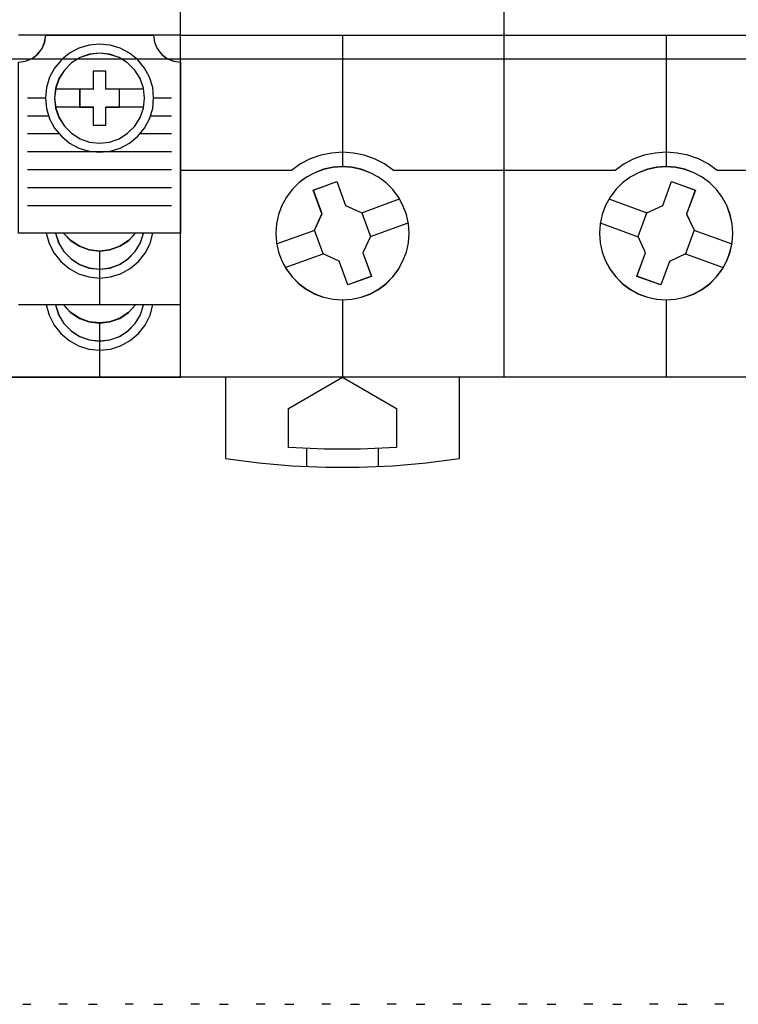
# Model space of a CAD drawing. Header units: millimetres. Extents: x -1290 to 1795, y -4192 to -1311.
# Tile 462 of 656: x 1493 to 1501, y -3700 to -3689. Entities that reach past the tile are written whole.
import ezdxf

# ---------------------------------------------------------------- set-up
doc = ezdxf.new("R2010")
doc.units = ezdxf.units.MM
doc.layers.add('45', color=7, linetype='Continuous')
doc.layers.add('51', color=7, linetype='Continuous')
doc.layers.add('Aparatura', color=7, linetype='Continuous', lineweight=13)

# ---------------------------------------------------------------- blocks, each defined once
blk = doc.blocks.new('*U217')
at = {"layer": '45', "color": 7}
for points in [[(657.373614, -233.587806), (675.370522, -233.587806), (675.370522, -233.587806), (693.361587, -233.587806), (693.361587, -233.587806), (693.361587, -316.565706), (693.361587, -316.565706), (675.370522, -316.565706), (675.370522, -316.565706), (657.373614, -316.565706), (657.373614, -316.565706), (639.382549, -316.565706), (639.382549, -316.565706), (639.382549, -233.587806), (639.382549, -233.587806), (657.373614, -233.587806), (657.373614, -233.587806)], [(652.087186, -308.564689), (652.052084, -308.044056), (651.940926, -307.523423), (651.747863, -307.02619), (651.502147, -306.558205), (651.186226, -306.137019), (650.811801, -305.768481), (650.384723, -305.452592), (649.922542, -305.20105), (649.425259, -305.013856), (648.910425, -304.90271), (648.38389, -304.861761), (647.863205, -304.90271), (647.33667, -305.013856), (646.845238, -305.20105), (646.383057, -305.452592), (645.961829, -305.768481), (645.587404, -306.137019), (645.271483, -306.558205), (645.014066, -307.02619), (644.832704, -307.523423), (644.721547, -308.044056), (644.686444, -308.564689), (644.721547, -309.097021), (644.832704, -309.611804), (645.014066, -310.103188), (645.271483, -310.571173), (645.587404, -310.992359), (645.961829, -311.366746), (646.383057, -311.682636), (646.845238, -311.940028), (647.33667, -312.121372), (647.863205, -312.232518), (648.38389, -312.267617), (648.910425, -312.232518), (649.425259, -312.121372), (649.922542, -311.940028), (650.384723, -311.682636), (650.811801, -311.366746), (651.186226, -310.992359), (651.502147, -310.571173), (651.747863, -310.103188), (651.940926, -309.611804), (652.052084, -309.097021), (652.087186, -308.564689)], [(652.083605, -308.564689), (652.048545, -308.044813), (651.937522, -307.524938), (651.744693, -307.028427), (651.499274, -306.561124), (651.183735, -306.14055), (650.809763, -305.772548), (650.383201, -305.457118), (649.92158, -305.205942), (649.424898, -305.019021), (648.910687, -304.908036), (648.384789, -304.867147), (647.864734, -304.908036), (647.338836, -305.019021), (646.847998, -305.205942), (646.386376, -305.457118), (645.965658, -305.772548), (645.591686, -306.14055), (645.276147, -306.561124), (645.019042, -307.028427), (644.837899, -307.524938), (644.726876, -308.044813), (644.691816, -308.564689), (644.726876, -309.096247), (644.837899, -309.610281), (645.019042, -310.10095), (645.276147, -310.568254), (645.591686, -310.988828), (645.965658, -311.362671), (646.386376, -311.678101), (646.847998, -311.935118), (647.338836, -312.116198), (647.864734, -312.227183), (648.384789, -312.262231), (648.910687, -312.227183), (649.424898, -312.116198), (649.92158, -311.935118), (650.383201, -311.678101), (650.809763, -311.362671), (651.183735, -310.988828), (651.499274, -310.568254), (651.744693, -310.10095), (651.937522, -309.610281), (652.048545, -309.096247), (652.083605, -308.564689)], [(670.07602, -308.564689), (670.040912, -308.044056), (669.923883, -307.523423), (669.742489, -307.02619), (669.490878, -306.558205), (669.169049, -306.137019), (668.794558, -305.768481), (668.373256, -305.452592), (667.905142, -305.20105), (667.413622, -305.013856), (666.898696, -304.90271), (666.37792, -304.861761), (665.84544, -304.90271), (665.330514, -305.013856), (664.838995, -305.20105), (664.370881, -305.452592), (663.949578, -305.768481), (663.575087, -306.137019), (663.253258, -306.558205), (663.001647, -307.02619), (662.820253, -307.523423), (662.703224, -308.044056), (662.668116, -308.564689), (662.703224, -309.097021), (662.820253, -309.611804), (663.001647, -310.103188), (663.253258, -310.571173), (663.575087, -310.992359), (663.949578, -311.366746), (664.370881, -311.682636), (664.838995, -311.940028), (665.330514, -312.121372), (665.84544, -312.232518), (666.37792, -312.267617), (666.898696, -312.232518), (667.413622, -312.121372), (667.905142, -311.940028), (668.373256, -311.682636), (668.794558, -311.366746), (669.169049, -310.992359), (669.490878, -310.571173), (669.742489, -310.103188), (669.923883, -309.611804), (670.040912, -309.097021), (670.07602, -308.564689)], [(670.070648, -308.564689), (670.035591, -308.044813), (669.918732, -307.524938), (669.737601, -307.028427), (669.486355, -306.561124), (669.164993, -306.14055), (668.791045, -305.772548), (668.370353, -305.457118), (667.902918, -305.205942), (667.412111, -305.019021), (666.897933, -304.908036), (666.377911, -304.867147), (665.846204, -304.908036), (665.332025, -305.019021), (664.841218, -305.205942), (664.373783, -305.457118), (663.953091, -305.772548), (663.579143, -306.14055), (663.257782, -306.561124), (663.006535, -307.028427), (662.825404, -307.524938), (662.708546, -308.044813), (662.673488, -308.564689), (662.708546, -309.096247), (662.825404, -309.610281), (663.006535, -310.10095), (663.257782, -310.568254), (663.579143, -310.988828), (663.953091, -311.362671), (664.373783, -311.678101), (664.841218, -311.935118), (665.332025, -312.116198), (665.846204, -312.227183), (666.377911, -312.262231), (666.897933, -312.227183), (667.412111, -312.116198), (667.902918, -311.935118), (668.370353, -311.678101), (668.791045, -311.362671), (669.164993, -310.988828), (669.486355, -310.568254), (669.737601, -310.10095), (669.918732, -309.610281), (670.035591, -309.096247), (670.070648, -308.564689)], [(646.767175, -306.171104), (648.080212, -305.691217), (648.080212, -305.691217), (648.560878, -307.013833), (648.560878, -307.013833), (649.469452, -307.429346), (649.469452, -307.429346), (649.950118, -308.74611), (649.950118, -308.74611), (649.522208, -309.647362), (649.522208, -309.647362), (650.002874, -310.958274), (650.002874, -310.958274), (648.683975, -311.438161), (648.683975, -311.438161), (648.209171, -310.121397), (648.209171, -310.121397), (647.31232, -309.705885), (647.31232, -309.705885), (646.831655, -308.38912), (646.831655, -308.38912), (647.247841, -307.487868), (647.247841, -307.487868), (646.767175, -306.171104), (646.767175, -306.171104)], [(646.770757, -306.175591), (648.08016, -305.696603), (648.559496, -307.01674), (649.465556, -307.431474), (649.944892, -308.74577), (649.518166, -309.645332), (649.997502, -310.953787), (648.682252, -311.432775), (648.208763, -310.118479), (647.314393, -309.703745), (646.835058, -308.389449), (647.250092, -307.489887), (646.770757, -306.175591)], [(666.670928, -305.691217), (667.995289, -306.171104), (667.995289, -306.171104), (667.508909, -307.493721), (667.508909, -307.493721), (667.930829, -308.38912), (667.930829, -308.38912), (667.450309, -309.705885), (667.450309, -309.705885), (666.553728, -310.127249), (666.553728, -310.127249), (666.073208, -311.438161), (666.073208, -311.438161), (664.748847, -310.958274), (664.748847, -310.958274), (665.229367, -309.647362), (665.229367, -309.647362), (664.813307, -308.751962), (664.813307, -308.751962), (665.293827, -307.429346), (665.293827, -307.429346), (666.190408, -307.013833), (666.190408, -307.013833), (666.670928, -305.691217), (666.670928, -305.691217)], [(666.670269, -305.696603), (667.991708, -306.175591), (667.506401, -307.495728), (667.92739, -308.389449), (667.44793, -309.703745), (666.553327, -310.12432), (666.073867, -311.432775), (664.752428, -310.953787), (665.231889, -309.645332), (664.816746, -308.751611), (665.296206, -307.431474), (666.190809, -307.01674), (666.670269, -305.696603)], [(641.887664, -316.554934), (641.887664, -321.074484), (641.887664, -321.074484), (643.735376, -321.314512), (645.588935, -321.478434), (647.454188, -321.560395), (649.313595, -321.560395), (651.178848, -321.478434), (653.038255, -321.314512), (654.885966, -321.074484), (654.885966, -321.074484), (654.885966, -316.554934), (641.887664, -316.554934)], [(645.381215, -318.294345), (648.383889, -316.554934), (648.383889, -316.554934), (651.392415, -318.294345), (651.392415, -318.294345), (651.392415, -320.461288), (651.392415, -320.461288), (649.38478, -320.554994), (647.382997, -320.554994), (645.381215, -320.461288), (645.381215, -320.461288), (645.381215, -318.294345), (645.381215, -318.294345)]]:
    blk.add_lwpolyline(points, close=True, dxfattribs=at)
at = {"layer": '45', "color": 59}
blk.add_lwpolyline([(657.374808, -233.593193), (675.369328, -233.593193), (693.358006, -233.593193), (693.358006, -316.562115), (675.369328, -316.562115), (657.374808, -316.562115), (639.386131, -316.562115), (639.386131, -233.593193), (657.374808, -233.593193)], close=True, dxfattribs=at)
at = {"layer": '45', "color": 7}
for points in [[(657.369593, -316.565706), (657.369593, -266.873761)], [(639.382549, -297.567218), (657.380337, -297.567218)], [(648.378757, -297.567218), (648.378757, -304.872533)], [(657.369593, -297.567218), (675.374543, -297.567218)], [(666.372963, -297.567218), (666.372963, -304.872533)], [(649.460308, -307.438101), (651.562527, -306.660711)], [(663.189194, -306.660711), (665.302157, -307.438101)], [(644.727629, -309.154464), (646.842383, -308.384255)], [(649.93841, -308.752304), (652.040629, -307.9803)], [(662.709301, -307.9803), (664.824054, -308.75769)], [(667.920082, -308.384255), (670.029464, -309.15985)], [(645.205732, -310.474053), (647.320485, -309.698458)], [(667.441979, -309.698458), (669.54957, -310.474053)], [(648.378757, -312.256845), (648.378757, -316.565706)], [(666.372963, -312.256845), (666.372963, -316.565706)], [(646.380396, -320.515496), (646.380396, -321.524487)], [(650.377119, -320.515496), (650.377119, -321.524487)]]:
    blk.add_lwpolyline(points, dxfattribs=at)
at = {"layer": '45', "color": 251}
for points in [[(651.216932, -305.077204), (650.713583, -304.716817), (650.169263, -304.433234), (649.595679, -304.226455), (648.998683, -304.108295), (648.384129, -304.061031), (647.775428, -304.108295), (647.178432, -304.226455), (646.598995, -304.433234), (646.054676, -304.716817), (645.551326, -305.077204)], [(669.205766, -305.077204), (668.708113, -304.716817), (668.163621, -304.433234), (667.584001, -304.226455), (666.980962, -304.108295), (666.377923, -304.061031), (665.763174, -304.108295), (665.160135, -304.226455), (664.580515, -304.433234), (664.036024, -304.716817), (663.53837, -305.077204)], [(639.382549, -305.066432), (645.56207, -305.066432)], [(651.206188, -305.066432), (657.380337, -305.066432)], [(657.369593, -305.066432), (663.550905, -305.066432)], [(669.195022, -305.066432), (675.374543, -305.066432)]]:
    blk.add_lwpolyline(points, dxfattribs=at)
blk = doc.blocks.new('*U218')
at = {"layer": '45', "color": 7}
for points in [[(639.380759, -233.600374), (630.387146, -233.600374), (630.387146, -233.600374), (621.388343, -233.600374), (621.388343, -233.600374), (621.388343, -316.556729), (621.388343, -316.556729), (630.387146, -316.556729), (630.387146, -316.556729), (639.380759, -316.556729), (639.380759, -316.556729), (639.380759, -233.600374), (639.380759, -233.600374)], [(639.377177, -233.603965), (630.387145, -233.603965), (621.391924, -233.603965), (621.391924, -316.553139), (630.387145, -316.553139), (639.377177, -316.553139), (639.377177, -233.603965)], [(630.38276, -299.059689), (630.772172, -299.007791), (631.13043, -298.862477), (631.441959, -298.618557), (631.68599, -298.30717), (631.831371, -297.949074), (631.888484, -297.55984), (631.872908, -297.55465), (637.906188, -297.55465), (637.885419, -297.55984), (637.932149, -297.949074), (638.087913, -298.30717), (638.32156, -298.618557), (638.633089, -298.862477), (639.001732, -299.007791), (639.380759, -299.059689), (639.380759, -299.059689), (639.380759, -308.567382), (639.380759, -308.567382), (630.38276, -308.567382), (630.38276, -308.567382), (630.38276, -299.059689), (630.38276, -299.059689)], [(630.386342, -299.063848), (630.775443, -299.011993), (631.133416, -298.866797), (631.444697, -298.623076), (631.688534, -298.311942), (631.833799, -297.954139), (631.890867, -297.565222), (631.875303, -297.560036), (637.90378, -297.560036), (637.883028, -297.565222), (637.92972, -297.954139), (638.085361, -298.311942), (638.318822, -298.623076), (638.630103, -298.866797), (638.998452, -299.011993), (639.377177, -299.063848), (639.377177, -308.563791), (630.386342, -308.563791), (630.386342, -299.063848)], [(637.88736, -301.064384), (637.835408, -300.477519), (637.653576, -299.906235), (637.37823, -299.397272), (637.009371, -298.940245), (636.552193, -298.56112), (636.027478, -298.280671), (635.471592, -298.114479), (634.879339, -298.057351), (634.302671, -298.114479), (633.736395, -298.280671), (633.211679, -298.56112), (632.764892, -298.940245), (632.385643, -299.397272), (632.110297, -299.906235), (631.938855, -300.477519), (631.886903, -301.064384), (631.938855, -301.646056), (632.110297, -302.212147), (632.385643, -302.726303), (632.764892, -303.18333), (633.211679, -303.562455), (633.736395, -303.837711), (634.302671, -304.003903), (634.879339, -304.061031), (635.471592, -304.003903), (636.027478, -303.837711), (636.552193, -303.562455), (637.009371, -303.18333), (637.37823, -302.726303), (637.653576, -302.212147), (637.835408, -301.646056), (637.88736, -301.064384)], [(637.38956, -301.064482), (637.321997, -300.508519), (637.145294, -299.97334), (636.843859, -299.505708), (636.443678, -299.105622), (635.975935, -298.804259), (635.440628, -298.627598), (634.879336, -298.560051), (634.323241, -298.627598), (633.798328, -298.804259), (633.32019, -299.105622), (632.930404, -299.505708), (632.628969, -299.97334), (632.441872, -300.508519), (632.384703, -301.064482), (632.441872, -301.625641), (632.628969, -302.145232), (632.930404, -302.628452), (633.32019, -303.018146), (633.798328, -303.319509), (634.323241, -303.506562), (634.879336, -303.563717), (635.440628, -303.506562), (635.975935, -303.319509), (636.443678, -303.018146), (636.843859, -302.628452), (637.145294, -302.145232), (637.321997, -301.625641), (637.38956, -301.064482)], [(637.385979, -301.065375), (637.318512, -300.510409), (637.142062, -299.97619), (636.841059, -299.509397), (636.441451, -299.110029), (635.974376, -298.809207), (635.439836, -298.632863), (634.879347, -298.565437), (634.324048, -298.632863), (633.799886, -298.809207), (633.322433, -299.110029), (632.933204, -299.509397), (632.632201, -299.97619), (632.445371, -300.510409), (632.388284, -301.065375), (632.445371, -301.625527), (632.632201, -302.144186), (632.933204, -302.626539), (633.322433, -303.015534), (633.799886, -303.316356), (634.324048, -303.503073), (634.879347, -303.560126), (635.439836, -303.503073), (635.974376, -303.316356), (636.441451, -303.015534), (636.841059, -302.626539), (637.142062, -302.144186), (637.318512, -301.625527), (637.385979, -301.065375)], [(634.535173, -299.561861), (634.535173, -300.565943), (634.540384, -300.560741), (633.774245, -300.560741), (633.774245, -300.565943), (633.774245, -301.570025), (633.774245, -301.564822), (634.535173, -301.564822), (634.535173, -301.570025), (634.535173, -302.563702), (634.535173, -302.563702), (635.23877, -302.563702), (635.23877, -302.563702), (635.23877, -301.570025), (635.23877, -301.564822), (635.984063, -301.564822), (635.989274, -301.570025), (635.989274, -300.565943), (635.984063, -300.560741), (635.23877, -300.560741), (635.23877, -300.565943), (635.23877, -299.561861), (635.23877, -299.561861), (634.535173, -299.561861), (634.535173, -299.561861)], [(634.535678, -299.565452), (634.535678, -300.566531), (634.540869, -300.561344), (633.777826, -300.561344), (633.777826, -300.566531), (633.777826, -301.56761), (633.777826, -301.562423), (634.535678, -301.562423), (634.535678, -301.56761), (634.535678, -302.558316), (635.236432, -302.558316), (635.236432, -301.56761), (635.236432, -301.562423), (635.978712, -301.562423), (635.983902, -301.56761), (635.983902, -300.566531), (635.978712, -300.561344), (635.236432, -300.561344), (635.236432, -300.566531), (635.236432, -299.565452), (634.535678, -299.565452)], [(632.43126, -308.55661), (632.607966, -309.104078), (632.899012, -309.583764), (633.299199, -309.995669), (633.777346, -310.308508), (634.312662, -310.501425), (634.879161, -310.569207), (635.450858, -310.501425), (635.986173, -310.308508), (636.46432, -309.995669), (636.864507, -309.583764), (637.155553, -309.104078), (637.332259, -308.55661), (636.885296, -308.55661), (636.485109, -308.978942), (636.006962, -309.291781), (635.461252, -309.495127), (634.879161, -309.562908), (634.312662, -309.495127), (633.766951, -309.291781), (633.27841, -308.978942), (632.878223, -308.55661), (632.43126, -308.55661)], [(632.434841, -308.561996), (632.611289, -309.106534), (632.901909, -309.583653), (633.301512, -309.993353), (633.77896, -310.304517), (634.313493, -310.496402), (634.879165, -310.563821), (635.450026, -310.496402), (635.984559, -310.304517), (636.462007, -309.993353), (636.86161, -309.583653), (637.15223, -309.106534), (637.328678, -308.561996), (636.882368, -308.561996), (636.482766, -308.982068), (636.005318, -309.293233), (635.460405, -309.495489), (634.879165, -309.562908), (634.313493, -309.495489), (633.76858, -309.293233), (633.280754, -308.982068), (632.881151, -308.561996), (632.434841, -308.561996)], [(632.877131, -308.55661), (633.277537, -308.980826), (633.766344, -309.29506), (634.312351, -309.499313), (634.87916, -309.567397), (635.461568, -309.499313), (636.007576, -309.29506), (636.485983, -308.980826), (636.886388, -308.55661), (632.877131, -308.55661)], [(632.880712, -308.561996), (633.280403, -308.982445), (633.768336, -309.293888), (634.313369, -309.496327), (634.879164, -309.563806), (635.460532, -309.496327), (636.005564, -309.293888), (636.483117, -308.982445), (636.882807, -308.561996), (632.880712, -308.561996)], [(632.43126, -312.544102), (632.607966, -313.096784), (632.899012, -313.586899), (633.299199, -313.998803), (633.777346, -314.301214), (634.312662, -314.494132), (634.879161, -314.556699), (635.450858, -314.494132), (635.986173, -314.301214), (636.46432, -313.998803), (636.864507, -313.586899), (637.155553, -313.096784), (637.332259, -312.544102), (636.885296, -312.544102), (636.485109, -312.971649), (636.006962, -313.294916), (635.461252, -313.487833), (634.879161, -313.550401), (634.312662, -313.487833), (633.766951, -313.294916), (633.27841, -312.971649), (632.878223, -312.544102), (632.43126, -312.544102)], [(632.434841, -312.547693), (632.611289, -313.09791), (632.901909, -313.585838), (633.301512, -313.995906), (633.77896, -314.296968), (634.313493, -314.489025), (634.879165, -314.551313), (635.450026, -314.489025), (635.984559, -314.296968), (636.462007, -313.995906), (636.86161, -313.585838), (637.15223, -313.09791), (637.328678, -312.547693), (636.882368, -312.547693), (636.482766, -312.973332), (636.005318, -313.295157), (635.460405, -313.487214), (634.879165, -313.549503), (634.313493, -313.487214), (633.76858, -313.295157), (633.280754, -312.973332), (632.881151, -312.547693), (632.434841, -312.547693)], [(632.877131, -312.544102), (633.277537, -312.973556), (633.766344, -313.298264), (634.312351, -313.492042), (634.87916, -313.554889), (635.461568, -313.492042), (636.007576, -313.298264), (636.485983, -312.973556), (636.886388, -312.544102), (632.877131, -312.544102)], [(632.880712, -312.547693), (633.280403, -312.974095), (633.768336, -313.296497), (634.313369, -313.488898), (634.879164, -313.551298), (635.460532, -313.488898), (636.005564, -313.296497), (636.483117, -312.974095), (636.882807, -312.547693), (632.880712, -312.547693)]]:
    blk.add_lwpolyline(points, close=True, dxfattribs=at)
for points in [[(639.380759, -297.560036), (630.38276, -297.560036)], [(634.542432, -300.561876), (632.43126, -300.561876)], [(637.332259, -300.561876), (635.231831, -300.561876)], [(631.895857, -301.059191), (630.885932, -301.059191)], [(638.888331, -301.059191), (637.876616, -301.059191)], [(634.542432, -301.561891), (632.43126, -301.561891)], [(637.332259, -301.561891), (635.231831, -301.561891)], [(632.062387, -302.061001), (630.885932, -302.061001)], [(638.888331, -302.061001), (637.701132, -302.061001)], [(632.6533, -303.050244), (630.885932, -303.050244)], [(638.888331, -303.050244), (637.110219, -303.050244)], [(638.888331, -304.052054), (630.885932, -304.052054)], [(638.888331, -305.052069), (630.885932, -305.052069)], [(638.888331, -306.052084), (630.885932, -306.052084)], [(638.888331, -307.053894), (630.885932, -307.053894)], [(631.917344, -308.55661), (632.083622, -309.134619), (632.353823, -309.670969), (632.722751, -310.139625), (633.190406, -310.530171), (633.710023, -310.821779), (634.281602, -310.998827), (634.879161, -311.066522), (635.481917, -310.998827), (636.053496, -310.821779), (636.588702, -310.530171), (637.040768, -310.139625), (637.409696, -309.670969), (637.69029, -309.134619), (637.846175, -308.55661)], [(634.873702, -309.55842), (634.873702, -312.554874)], [(639.380759, -312.544102), (630.38276, -312.544102)], [(631.917344, -312.544102), (632.083622, -313.127359), (632.353823, -313.674163), (632.722751, -314.142852), (633.190406, -314.533427), (633.710023, -314.825055), (634.281602, -315.002116), (634.879161, -315.0594), (635.481917, -315.002116), (636.053496, -314.825055), (636.588702, -314.533427), (637.040768, -314.142852), (637.409696, -313.674163), (637.69029, -313.127359), (637.846175, -312.544102)], [(634.873702, -313.544117), (634.873702, -316.556729)]]:
    blk.add_lwpolyline(points, dxfattribs=at)
blk = doc.blocks.new('*U221')
at = {"layer": '51', "color": 255}
for points in [[(520.019847, -499.967008), (520.465718, -499.967008)], [(523.662022, -499.967008), (524.152659, -499.967008)], [(527.304197, -499.967008), (527.794834, -499.967008)], [(530.946372, -499.967008), (531.435218, -499.967008)], [(534.586756, -499.967008), (535.077393, -499.967008)], [(538.228931, -499.967008), (538.719568, -499.967008)], [(541.871106, -499.967008), (542.361743, -499.967008)], [(545.513281, -499.967008), (546.002127, -499.967008)], [(549.153665, -499.967008), (549.644302, -499.967008)], [(552.79584, -499.967008), (553.286477, -499.967008)], [(556.438015, -499.967008), (556.928652, -499.967008)]]:
    blk.add_lwpolyline(points, dxfattribs=at)
blk = doc.blocks.new('*U240')
at = {"layer": '51', "color": 255}
for points in [[(522.508846, -499.95444), (522.018209, -499.95444)], [(526.151021, -499.95444), (525.70515, -499.95444)], [(529.836171, -499.95444), (529.347325, -499.95444)], [(533.478346, -499.95444), (532.987709, -499.95444)], [(537.120521, -499.95444), (536.629884, -499.95444)], [(540.762696, -499.95444), (540.272059, -499.95444)], [(544.404871, -499.95444), (543.914234, -499.95444)], [(548.045255, -499.95444), (547.556408, -499.95444)], [(551.68743, -499.95444), (551.196793, -499.95444)], [(555.329605, -499.95444), (554.838968, -499.95444)], [(558.97178, -499.95444), (558.481142, -499.95444)]]:
    blk.add_lwpolyline(points, dxfattribs=at)

msp = doc.modelspace()

# ---------------------------------------------------------------- linework, layer by layer
at = {"layer": 'Aparatura', "color": 7, "lineweight": 13}
msp.add_lwpolyline([(1542.039, -3689.403), (1412.53, -3689.403), (1412.53, -3680.418), (1542.039, -3680.418), (1542.039, -3689.403)], close=True, dxfattribs=at)
msp.add_lwpolyline([(1412.53, -3689.402), (1542.039, -3689.402)], dxfattribs=at)

# ---------------------------------------------------------------- block references
at = {"layer": 'Aparatura', "color": 7, "lineweight": 13, "xscale": 0.2, "yscale": 0.2, "zscale": 0.2}
for name, p in [('*U221', (1388.984, -3599.91)), ('*U217', (1366.863, -3629.625)), ('*U218', (1366.864, -3629.624)), ('*U240', (1388.984, -3599.91))]:
    msp.add_blockref(name, p, dxfattribs=at)

doc.saveas('drawing.dxf')
